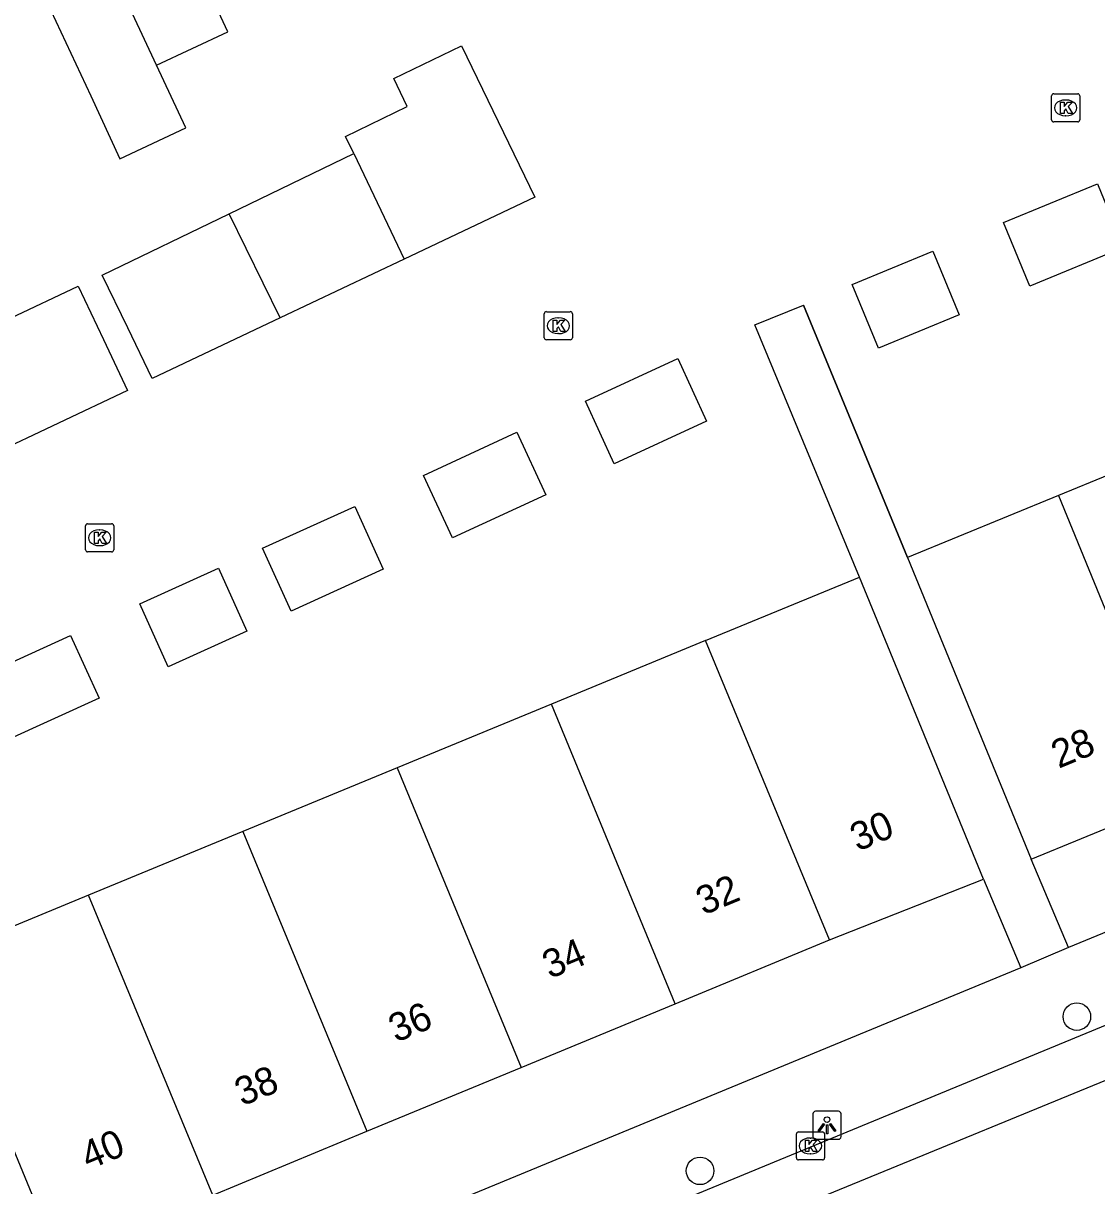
# Model space of a CAD drawing. Extents: x 160379 to 161131, y 383940 to 384849.
# Drawn here: x 160972.04 to 161010.19, y 384251.63 to 384292.94 of the extents above; entities that cross this region are included whole.
import ezdxf

# ---------------------------------------------------------------- set-up
doc = ezdxf.new("R2010")
doc.units = 0
for name, color, linetype in [('IMGEO_Boom', 7, 'Continuous'), ('IMGEO_Kolk', 7, 'Continuous'), ('IMGEO_Lichtpunt', 7, 'Continuous'), ('IMGEO_Muur', 7, 'Continuous'), ('IMGEO_Pand', 7, 'Continuous'), ('IMGEO_Pand_nummerreeks', 7, 'Continuous'), ('IMGEO_Rijbaan_lokaal_open', 7, 'Continuous'), ('IMGEO_Voetpad_open', 7, 'Continuous')]:
    doc.layers.add(name, color=color, linetype=linetype)

msp = doc.modelspace()

# ---------------------------------------------------------------- linework, layer by layer
at = {"layer": 'IMGEO_Boom'}
for centre in [(161009.486, 384257.643), (160996.091, 384252.163)]:
    msp.add_circle(centre, 0.489, dxfattribs=at)
at = {"layer": 'IMGEO_Kolk'}
for p, q in [((161008.588, 384289.51), (161008.588, 384290.362)), ((161008.663, 384290.436), (161009.515, 384290.436)), ((161009.589, 384290.362), (161009.589, 384289.51)), ((161009.076, 384290.216), (161009.101, 384290.216)), ((161009.515, 384289.436), (161008.663, 384289.436)), ((161009.099, 384289.656), (161009.074, 384289.656)), ((160990.554, 384281.768), (160990.554, 384282.62)), ((160990.629, 384282.694), (160991.481, 384282.694)), ((160991.042, 384282.474), (160991.067, 384282.474)), ((160991.555, 384282.62), (160991.555, 384281.768)), ((160991.481, 384281.694), (160990.629, 384281.694)), ((160991.065, 384281.914), (160991.04, 384281.914)), ((160974.25, 384274.233), (160974.25, 384275.085)), ((160974.325, 384275.159), (160975.177, 384275.159)), ((160975.251, 384275.085), (160975.251, 384274.233)), ((160974.738, 384274.939), (160974.763, 384274.939)), ((160975.177, 384274.159), (160974.325, 384274.159)), ((160974.761, 384274.379), (160974.736, 384274.379)), ((160999.591, 384253.55), (161000.443, 384253.55)), ((160999.516, 384252.624), (160999.516, 384253.476)), ((161000.004, 384253.33), (161000.029, 384253.33)), ((161000.517, 384253.476), (161000.517, 384252.624)), ((161000.027, 384252.77), (161000.002, 384252.77)), ((161000.443, 384252.55), (160999.591, 384252.55))]:
    msp.add_line(p, q, dxfattribs=at)
for points in [[(161008.588, 384289.51), (161008.588, 384290.362)], [(161008.663, 384290.436), (161009.515, 384290.436)], [(161009.589, 384290.362), (161009.589, 384289.51)], [(161008.909, 384290.136), (161009.032, 384290.136), (161009.032, 384289.985), (161009.162, 384290.136), (161009.326, 384290.136), (161009.18, 384289.985), (161009.333, 384289.736), (161009.181, 384289.736), (161009.096, 384289.9), (161009.032, 384289.833), (161009.032, 384289.736), (161008.909, 384289.736), (161008.909, 384290.136)], [(161009.515, 384289.436), (161008.663, 384289.436)], [(160990.554, 384281.768), (160990.554, 384282.62)], [(160990.629, 384282.694), (160991.481, 384282.694)], [(160990.875, 384282.394), (160990.998, 384282.394), (160990.998, 384282.243), (160991.128, 384282.394), (160991.292, 384282.394), (160991.146, 384282.243), (160991.299, 384281.994), (160991.147, 384281.994), (160991.062, 384282.158), (160990.998, 384282.091), (160990.998, 384281.994), (160990.875, 384281.994), (160990.875, 384282.394)], [(160991.555, 384282.62), (160991.555, 384281.768)], [(160991.481, 384281.694), (160990.629, 384281.694)], [(160974.25, 384274.233), (160974.25, 384275.085)], [(160974.325, 384275.159), (160975.177, 384275.159)], [(160975.251, 384275.085), (160975.251, 384274.233)], [(160974.571, 384274.859), (160974.694, 384274.859), (160974.694, 384274.708), (160974.824, 384274.859), (160974.988, 384274.859), (160974.842, 384274.708), (160974.995, 384274.459), (160974.843, 384274.459), (160974.758, 384274.623), (160974.694, 384274.556), (160974.694, 384274.459), (160974.571, 384274.459), (160974.571, 384274.859)], [(160975.177, 384274.159), (160974.325, 384274.159)], [(160999.591, 384253.55), (161000.443, 384253.55)], [(160999.516, 384252.624), (160999.516, 384253.476)], [(160999.837, 384253.25), (160999.96, 384253.25), (160999.96, 384253.099), (161000.09, 384253.25), (161000.254, 384253.25), (161000.108, 384253.099), (161000.261, 384252.85), (161000.109, 384252.85), (161000.024, 384253.014), (160999.96, 384252.947), (160999.96, 384252.85), (160999.837, 384252.85), (160999.837, 384253.25)], [(161000.517, 384253.476), (161000.517, 384252.624)], [(161000.443, 384252.55), (160999.591, 384252.55)]]:
    msp.add_lwpolyline(points, dxfattribs=at)
for centre, start, end in [((161008.665, 384290.36), 91.552, 178.448), ((161008.665, 384290.36), 91.552, 178.448), ((161009.513, 384290.36), 1.552, 88.448), ((161009.513, 384290.36), 1.552, 88.448), ((161008.665, 384289.512), 181.552, 268.448), ((161008.665, 384289.512), 181.552, 268.448), ((161009.513, 384289.512), 271.552, 358.448), ((161009.513, 384289.512), 271.552, 358.448), ((160990.631, 384282.618), 91.552, 178.448), ((160990.631, 384282.618), 91.552, 178.448), ((160991.479, 384282.618), 1.552, 88.448), ((160991.479, 384282.618), 1.552, 88.448), ((160990.631, 384281.77), 181.552, 268.448), ((160990.631, 384281.77), 181.552, 268.448), ((160991.479, 384281.77), 271.552, 358.448), ((160991.479, 384281.77), 271.552, 358.448), ((160974.327, 384275.083), 91.552, 178.448), ((160974.327, 384275.083), 91.552, 178.448), ((160975.175, 384275.083), 1.552, 88.448), ((160975.175, 384275.083), 1.552, 88.448), ((160974.327, 384274.235), 181.552, 268.448), ((160974.327, 384274.235), 181.552, 268.448), ((160975.175, 384274.235), 271.552, 358.448), ((160975.175, 384274.235), 271.552, 358.448), ((160999.593, 384253.474), 91.552, 178.448), ((160999.593, 384253.474), 91.552, 178.448), ((161000.441, 384253.474), 1.552, 88.448), ((161000.441, 384253.474), 1.552, 88.448), ((160999.593, 384252.626), 181.552, 268.448), ((160999.593, 384252.626), 181.552, 268.448), ((161000.441, 384252.626), 271.552, 358.448), ((161000.441, 384252.626), 271.552, 358.448)]:
    msp.add_arc(centre, 0.0765, start, end, dxfattribs=at)
for centre, major_axis, ratio, start_param, end_param in [((161009.075, 384289.936), (-0.387, 0.002), 0.722429, 4.712389, 7.853982), ((161009.1, 384289.936), (-0.39, 0.002), 0.717154, 1.570796, 4.712389), ((160991.041, 384282.194), (-0.387, 0.002), 0.722429, 4.712389, 7.853982), ((160991.066, 384282.194), (-0.39, 0.002), 0.717154, 1.570796, 4.712389), ((160974.737, 384274.659), (-0.387, 0.002), 0.722429, 4.712389, 7.853982), ((160974.762, 384274.659), (-0.39, 0.002), 0.717154, 1.570796, 4.712389), ((161000.003, 384253.05), (-0.387, 0.002), 0.722429, 4.712389, 7.853982), ((161000.028, 384253.05), (-0.39, 0.002), 0.717154, 1.570796, 4.712389)]:
    msp.add_ellipse(centre, major_axis=major_axis, ratio=ratio, start_param=start_param, end_param=end_param, dxfattribs=at)
at = {"layer": 'IMGEO_Lichtpunt'}
for p, q in [((161000.107, 384254.186), (161000.107, 384253.379)), ((161000.107, 384254.186), (161000.107, 384253.379)), ((161001.009, 384254.281), (161000.201, 384254.281)), ((161001.009, 384254.281), (161000.201, 384254.281)), ((161001.103, 384253.379), (161001.103, 384254.186)), ((161001.103, 384253.379), (161001.103, 384254.186)), ((161000.201, 384253.285), (161001.009, 384253.285)), ((161000.201, 384253.285), (161001.009, 384253.285))]:
    msp.add_line(p, q, dxfattribs=at)
for points in [[(161000.481, 384253.85), (161000.52, 384253.822), (161000.332, 384253.56), (161000.294, 384253.587), (161000.481, 384253.85)], [(161000.583, 384253.802), (161000.63, 384253.802), (161000.63, 384253.48), (161000.583, 384253.48), (161000.583, 384253.802)], [(161000.693, 384253.822), (161000.731, 384253.849), (161000.918, 384253.587), (161000.879, 384253.559), (161000.693, 384253.822)]]:
    msp.add_lwpolyline(points, dxfattribs=at)
msp.add_circle((161000.606, 384253.984), 0.0994, dxfattribs=at)
for centre, start, end in [((161000.201, 384254.186), 90, 180), ((161000.201, 384254.186), 90, 180), ((161001.009, 384254.186), 0, 90), ((161001.009, 384254.186), 0, 90), ((161000.201, 384253.379), 180, 270), ((161000.201, 384253.379), 180, 270), ((161001.009, 384253.379), 270, 0), ((161001.009, 384253.379), 270, 360)]:
    msp.add_arc(centre, 0.0946, start, end, dxfattribs=at)
at = {"layer": 'IMGEO_Muur'}
for points in [[(161003.468, 384273.962), (160999.769, 384282.93)], [(161001.754, 384273.262), (160998.037, 384282.221)]]:
    msp.add_lwpolyline(points, dxfattribs=at)
at = {"layer": 'IMGEO_Pand'}
for points in [[(160976.778, 384291.455), (160971.397, 384302.97)], [(160966.725, 384300.787), (160968.838, 384296.256), (160969.791, 384294.212), (160972.128, 384295.302), (160974.433, 384290.361), (160975.474, 384288.13), (160977.82, 384289.225), (160976.778, 384291.455)], [(160976.778, 384291.455), (160979.308, 384292.635), (160976.958, 384297.67), (160978.966, 384298.607)], [(160983.784, 384288.319), (160983.492, 384288.922), (160985.685, 384289.985), (160985.205, 384290.975), (160987.614, 384292.142), (160990.22, 384286.761), (160985.579, 384284.563)], [(160979.357, 384286.174), (160983.784, 384288.319)], [(160983.784, 384288.319), (160985.579, 384284.563)], [(161011.147, 384284.975), (161007.811, 384283.603), (161006.879, 384285.868), (161010.214, 384287.241), (161011.147, 384284.975)], [(160981.165, 384282.472), (160976.62, 384280.32), (160975.748, 384282.12), (160974.844, 384283.987), (160979.357, 384286.174)], [(160981.165, 384282.472), (160979.357, 384286.174)], [(160985.579, 384284.563), (160981.165, 384282.472)], [(161005.305, 384282.583), (161002.439, 384281.396), (161001.502, 384283.66), (161004.367, 384284.847), (161005.305, 384282.583)], [(160969.706, 384279.963), (160969.787, 384280.001), (160969.161, 384281.33), (160973.99, 384283.604), (160974.892, 384281.7), (160975.744, 384279.891), (160970.822, 384277.572)], [(160996.324, 384278.8), (160993.043, 384277.292), (160992.02, 384279.518), (160995.3, 384281.026), (160996.324, 384278.8)], [(160990.606, 384276.188), (160987.297, 384274.655), (160986.267, 384276.878), (160989.576, 384278.411), (160990.606, 384276.188)], [(161014.202, 384278.363), (161008.835, 384276.163)], [(161008.835, 384276.163), (161003.468, 384273.962)], [(161008.835, 384276.163), (161013.228, 384265.448)], [(160984.832, 384273.546), (160981.559, 384272.057), (160980.545, 384274.287), (160983.817, 384275.776), (160984.832, 384273.546)], [(161003.468, 384273.962), (161007.865, 384263.234)], [(160979.982, 384271.344), (160977.189, 384270.078), (160976.178, 384272.31), (160978.971, 384273.575), (160979.982, 384271.344)], [(160996.288, 384271.006), (161001.754, 384273.262)], [(161006.167, 384262.53), (161001.754, 384273.262)], [(160974.73, 384268.96), (160971.427, 384267.458), (160970.413, 384269.688), (160973.716, 384271.19), (160974.73, 384268.96)], [(160996.288, 384271.006), (160990.807, 384268.745)], [(161000.69, 384260.372), (160996.288, 384271.006)], [(160990.807, 384268.745), (160985.325, 384266.483)], [(160995.211, 384258.104), (160990.807, 384268.745)], [(160985.325, 384266.483), (160979.843, 384264.221)], [(160985.325, 384266.483), (160989.732, 384255.836)], [(161007.865, 384263.234), (161013.228, 384265.448)], [(160979.843, 384264.221), (160974.361, 384261.96)], [(160979.843, 384264.221), (160984.253, 384253.568)], [(161000.69, 384260.372), (161006.167, 384262.53)], [(160974.361, 384261.96), (160968.88, 384259.698)], [(160978.774, 384251.3), (160974.361, 384261.96)], [(160995.211, 384258.104), (161000.69, 384260.372)], [(160968.88, 384259.698), (160973.294, 384249.032)], [(160989.732, 384255.836), (160995.211, 384258.104)], [(160984.253, 384253.568), (160989.732, 384255.836)], [(160978.774, 384251.3), (160984.253, 384253.568)]]:
    msp.add_lwpolyline(points, dxfattribs=at)
at = {"layer": 'IMGEO_Rijbaan_lokaal_open'}
msp.add_lwpolyline([(160994.1, 384248.648), (161042.696, 384268.598), (161061.71, 384276.448), (161081.096, 384284.415)], dxfattribs=at)
at = {"layer": 'IMGEO_Voetpad_open'}
for points in [[(161001.754, 384273.262), (160998.037, 384282.221), (160999.769, 384282.93), (161003.468, 384273.962)], [(161051.606, 384277.563), (161009.191, 384260.096)], [(161052.671, 384274.752), (161019.797, 384261.173), (161015.314, 384259.321), (160993.424, 384250.278)], [(161009.191, 384260.096), (161007.865, 384263.234)], [(161006.167, 384262.53), (161007.49, 384259.381)], [(161009.191, 384260.096), (161007.49, 384259.381)], [(161007.49, 384259.381), (160925.705, 384225.617)]]:
    msp.add_lwpolyline(points, dxfattribs=at)

# ---------------------------------------------------------------- texts
at = {"layer": 'IMGEO_Pand_nummerreeks'}
for s, rotation, p in [('28', 22.5098, (161008.839, 384266.449)), ('30', 22.4835, (161001.691, 384263.503)), ('32', 22.4835, (160996.214, 384261.236)), ('34', 22.4835, (160990.752, 384258.975)), ('36', 22.4835, (160985.284, 384256.712)), ('38', 22.4835, (160979.819, 384254.45)), ('40', 22.4835, (160974.351, 384252.187))]:
    msp.add_text(s, height=1, rotation=rotation, dxfattribs=at).set_placement(p)

doc.saveas('drawing.dxf')
